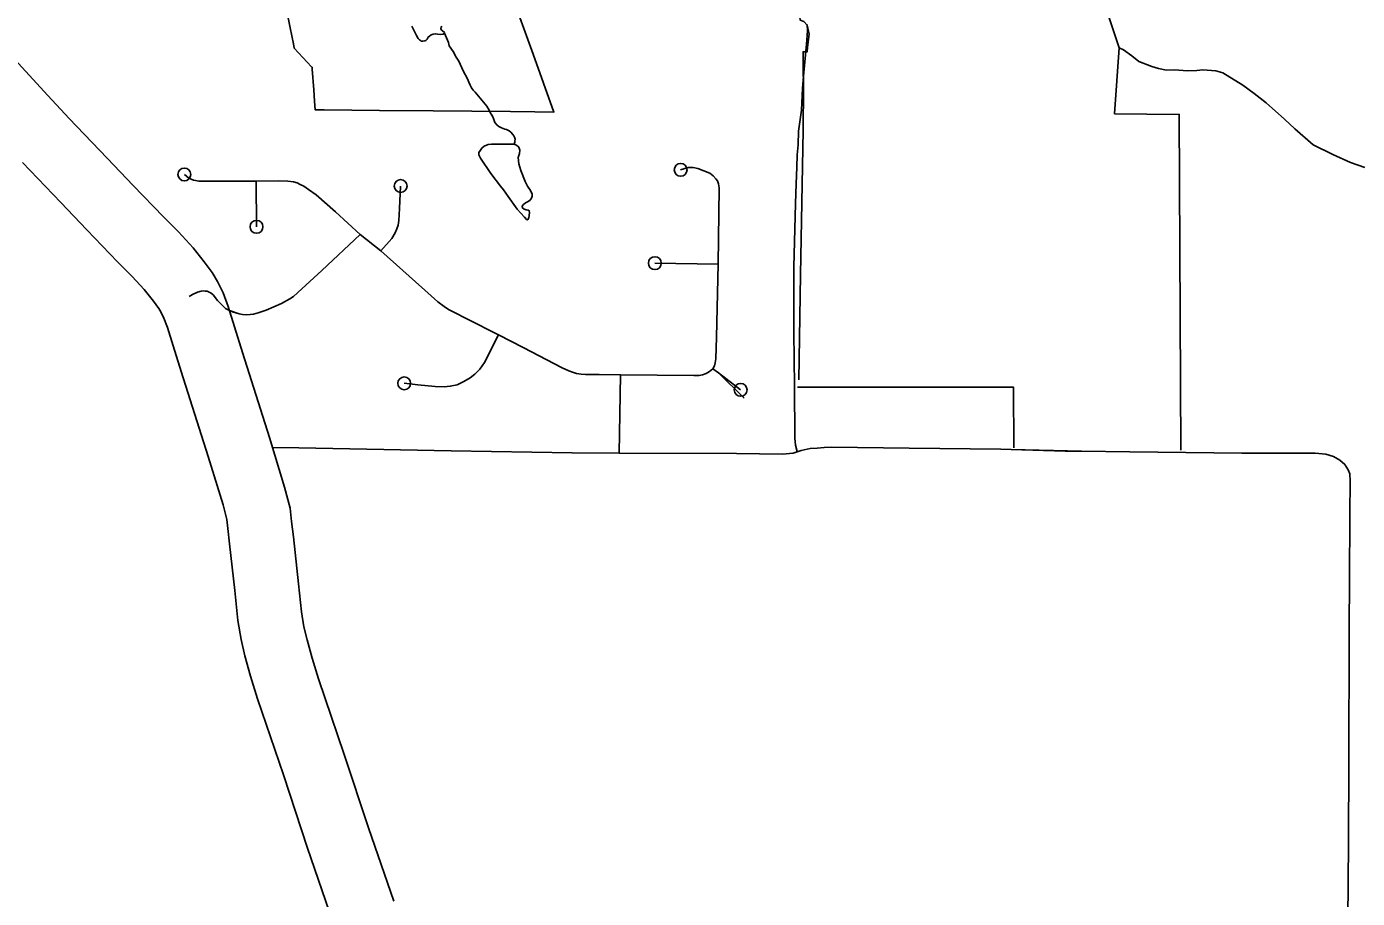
# Model space of a CAD drawing. Extents: x 670147 to 673275, y 705573 to 707613.
# Drawn here: x 671245.2 to 671348.9, y 706147.5 to 706215.4 of the extents above; entities that cross this region are included whole.
import ezdxf

# ---------------------------------------------------------------- set-up
doc = ezdxf.new("R2010")
doc.units = 0
for name, color, linetype in [('10', 7, 'Continuous'), ('31', 7, 'Continuous'), ('32', 7, 'Continuous'), ('33', 7, 'Continuous'), ('34', 7, 'Continuous'), ('35', 7, 'Continuous'), ('6', 7, 'Continuous')]:
    doc.layers.add(name, color=color, linetype=linetype)

msp = doc.modelspace()

# ---------------------------------------------------------------- linework, layer by layer
at = {"layer": '10'}
for points in [[(671273.86, 706147.25), (671271.88, 706152.98), (671270, 706158.68), (671267.99, 706164.58), (671267.49, 706166.18), (671267.1, 706167.61), (671266.86, 706168.63), (671266.67, 706169.79), (671266.44, 706171.98), (671266.03, 706175.65), (671265.89, 706176.83), (671265.79, 706177.88), (671265.35, 706179.51), (671264.16, 706183.38), (671262.06, 706190.01), (671261.44, 706192), (671260.95, 706193.59), (671260.55, 706194.64), (671260.13, 706195.54), (671259.71, 706196.23), (671259.09, 706197.06), (671258.22, 706198.15), (671257.09, 706199.39), (671255.9, 706200.57), (671253.55, 706203.01), (671251.53, 706205.13), (671248.55, 706208.23), (671246.91, 706210.01), (671242, 706215.34)], [(671244.92, 706204.8), (671247.91, 706201.68), (671249.94, 706199.55), (671252.33, 706197.07), (671253.47, 706195.93), (671254.41, 706194.9), (671255.14, 706193.99), (671255.56, 706193.43), (671255.71, 706193.18), (671255.95, 706192.68), (671256.22, 706191.96), (671256.66, 706190.53), (671257.29, 706188.51), (671259.39, 706181.89), (671260.55, 706178.13), (671260.85, 706176.98), (671260.92, 706176.3), (671261.06, 706175.09), (671261.46, 706171.45), (671261.71, 706169.12), (671261.96, 706167.64), (671262.26, 706166.38), (671262.69, 706164.78), (671263.24, 706163.02), (671265.26, 706157.1), (671267.14, 706151.38), (671269.12, 706145.64)]]:
    msp.add_lwpolyline(points, dxfattribs=at)
at = {"layer": '31'}
for points in [[(671282.02, 706191.37), (671279.54, 706192.62), (671278.53, 706193.14), (671278.11, 706193.36), (671277.77, 706193.59), (671277.29, 706193.96), (671276.76, 706194.41), (671272.84, 706197.91), (671271.25, 706199.19), (671269.32, 706200.96), (671267.81, 706202.28), (671267.21, 706202.71), (671266.84, 706202.97), (671266.57, 706203.1), (671266.32, 706203.21), (671266.04, 706203.29), (671265.61, 706203.34), (671264.87, 706203.37), (671263.14, 706203.34), (671258.69, 706203.34), (671258.25, 706203.42), (671257.88, 706203.58), (671257.54, 706203.87)], [(671282.02, 706191.37), (671279.54, 706192.62), (671278.53, 706193.14), (671278.11, 706193.36), (671277.77, 706193.59), (671277.29, 706193.96), (671276.76, 706194.41), (671272.84, 706197.91), (671271.25, 706199.19), (671269.32, 706200.96), (671267.81, 706202.28), (671267.21, 706202.71), (671266.84, 706202.97), (671266.57, 706203.1), (671266.32, 706203.21), (671266.04, 706203.29), (671265.61, 706203.34), (671264.87, 706203.37), (671263.14, 706203.34), (671258.69, 706203.34), (671258.25, 706203.42), (671257.88, 706203.58), (671257.54, 706203.87)], [(671296.21, 706204.23), (671296.79, 706204.4), (671297.18, 706204.41), (671297.56, 706204.33), (671298.48, 706203.96), (671298.74, 706203.77), (671298.96, 706203.53), (671299.08, 706203.37), (671299.17, 706203.14), (671299.2, 706202.84), (671299.12, 706196.88), (671299.01, 706191.2), (671298.95, 706189.5), (671298.91, 706189.2), (671298.85, 706188.97), (671298.73, 706188.74), (671298.46, 706188.52), (671298.19, 706188.37), (671297.92, 706188.26), (671297.64, 706188.2), (671297.24, 706188.2), (671291.53, 706188.26), (671289.85, 706188.28), (671289.13, 706188.28), (671288.8, 706188.29), (671288.45, 706188.32), (671288.1, 706188.37), (671287.79, 706188.46), (671287.49, 706188.57), (671286.97, 706188.81), (671283.94, 706190.39), (671282.02, 706191.37)], [(671296.21, 706204.23), (671296.79, 706204.4), (671297.18, 706204.41), (671297.56, 706204.33), (671298.48, 706203.96), (671298.74, 706203.77), (671298.96, 706203.53), (671299.08, 706203.37), (671299.17, 706203.14), (671299.2, 706202.84), (671299.12, 706196.88), (671299.01, 706191.2), (671298.95, 706189.5), (671298.91, 706189.2), (671298.85, 706188.97), (671298.73, 706188.74), (671298.46, 706188.52), (671298.19, 706188.37), (671297.92, 706188.26), (671297.64, 706188.2), (671297.24, 706188.2), (671291.53, 706188.26), (671289.85, 706188.28), (671289.13, 706188.28), (671288.8, 706188.29), (671288.45, 706188.32), (671288.1, 706188.37), (671287.79, 706188.46), (671287.49, 706188.57), (671286.97, 706188.81), (671283.94, 706190.39), (671282.02, 706191.37)], [(671263.16, 706199.79), (671263.14, 706203.34)], [(671263.16, 706199.79), (671263.14, 706203.34)], [(671274.39, 706202.97), (671274.3, 706201.23), (671274.26, 706200.29), (671274.19, 706199.93), (671274.1, 706199.63), (671273.97, 706199.32), (671273.71, 706198.89), (671272.84, 706197.91)], [(671274.39, 706202.97), (671274.3, 706201.23), (671274.26, 706200.29), (671274.19, 706199.93), (671274.1, 706199.63), (671273.97, 706199.32), (671273.71, 706198.89), (671272.84, 706197.91)], [(671257.92, 706194.36), (671258.18, 706194.53), (671258.57, 706194.71), (671258.86, 706194.79), (671259.02, 706194.8), (671259.16, 706194.79), (671259.31, 706194.77), (671259.48, 706194.7), (671259.63, 706194.63), (671259.78, 706194.49), (671260.13, 706194.06), (671260.41, 706193.76), (671260.75, 706193.44), (671261.16, 706193.22), (671261.3, 706193.18), (671261.82, 706193.01), (671262.07, 706192.95), (671262.37, 706192.94), (671262.66, 706192.95), (671262.93, 706192.99), (671263.3, 706193.09), (671263.91, 706193.3), (671265.11, 706193.82), (671265.76, 706194.18), (671266.03, 706194.37), (671266.68, 706194.95), (671268.25, 706196.4), (671271.25, 706199.19)], [(671257.92, 706194.36), (671258.18, 706194.53), (671258.57, 706194.71), (671258.86, 706194.79), (671259.02, 706194.8), (671259.16, 706194.79), (671259.31, 706194.77), (671259.48, 706194.7), (671259.63, 706194.63), (671259.78, 706194.49), (671260.13, 706194.06), (671260.41, 706193.76), (671260.75, 706193.44), (671261.16, 706193.22), (671261.3, 706193.18), (671261.82, 706193.01), (671262.07, 706192.95), (671262.37, 706192.94), (671262.66, 706192.95), (671262.93, 706192.99), (671263.3, 706193.09), (671263.91, 706193.3), (671265.11, 706193.82), (671265.76, 706194.18), (671266.03, 706194.37), (671266.68, 706194.95), (671268.25, 706196.4), (671271.25, 706199.19)], [(671294.2, 706196.96), (671299.12, 706196.88)], [(671294.2, 706196.96), (671299.12, 706196.88)], [(671274.67, 706187.6), (671275.74, 706187.47), (671277.08, 706187.34), (671277.79, 706187.33), (671278.26, 706187.37), (671278.8, 706187.49), (671279.31, 706187.73), (671279.8, 706188.03), (671280.17, 706188.31), (671280.57, 706188.7), (671280.92, 706189.23), (671282.02, 706191.37)], [(671274.67, 706187.6), (671275.74, 706187.47), (671277.08, 706187.34), (671277.79, 706187.33), (671278.26, 706187.37), (671278.8, 706187.49), (671279.31, 706187.73), (671279.8, 706188.03), (671280.17, 706188.31), (671280.57, 706188.7), (671280.92, 706189.23), (671282.02, 706191.37)], [(671291.43, 706182.15), (671291.53, 706188.26)], [(671291.43, 706182.15), (671291.53, 706188.26)], [(671301.16, 706186.45), (671299.16, 706188.41), (671298.73, 706188.74)], [(671301.16, 706186.45), (671299.16, 706188.41), (671298.73, 706188.74)]]:
    msp.add_lwpolyline(points, dxfattribs=at)
at = {"layer": '32'}
for points in [[(671305.16, 706201.61), (671305.2, 706203.14), (671305.25, 706204.43), (671305.3, 706205.4), (671305.36, 706206.17), (671305.4, 706207.23), (671305.62, 706208.88), (671305.71, 706210.59), (671305.82, 706211.8), (671306.01, 706214.01), (671306.09, 706215.07), (671306.07, 706215.54)], [(671305.09, 706187.41), (671305.02, 706191.57), (671305.03, 706196.64), (671305.16, 706201.61)], [(671278.34, 706182.34), (671271.75, 706182.47)], [(671327.45, 706182.31), (671326.17, 706182.32), (671321.96, 706182.44)]]:
    msp.add_lwpolyline(points, dxfattribs=at)
at = {"layer": '33'}
for points in [[(671282.02, 706191.37), (671279.54, 706192.62), (671278.53, 706193.14), (671278.11, 706193.36), (671277.77, 706193.59), (671277.29, 706193.96), (671276.76, 706194.41), (671272.84, 706197.91), (671271.25, 706199.19), (671269.32, 706200.96), (671267.81, 706202.28), (671267.21, 706202.71), (671266.84, 706202.97), (671266.57, 706203.1), (671266.32, 706203.21), (671266.04, 706203.29), (671265.61, 706203.34), (671264.87, 706203.37), (671263.14, 706203.34), (671258.69, 706203.34), (671258.25, 706203.42), (671257.88, 706203.58), (671257.54, 706203.87)], [(671296.21, 706204.23), (671296.79, 706204.4), (671297.18, 706204.41), (671297.56, 706204.33), (671298.48, 706203.96), (671298.74, 706203.77), (671298.96, 706203.53), (671299.08, 706203.37), (671299.17, 706203.14), (671299.2, 706202.84), (671299.12, 706196.88), (671299.01, 706191.2), (671298.95, 706189.5), (671298.91, 706189.2), (671298.85, 706188.97), (671298.73, 706188.74), (671298.46, 706188.52), (671298.19, 706188.37), (671297.92, 706188.26), (671297.64, 706188.2), (671297.24, 706188.2), (671291.53, 706188.26), (671289.85, 706188.28), (671289.13, 706188.28), (671288.8, 706188.29), (671288.45, 706188.32), (671288.1, 706188.37), (671287.79, 706188.46), (671287.49, 706188.57), (671286.97, 706188.81), (671283.94, 706190.39), (671282.02, 706191.37)], [(671263.14, 706203.34), (671263.16, 706199.79)], [(671274.39, 706202.97), (671274.3, 706201.23), (671274.26, 706200.29), (671274.19, 706199.93), (671274.1, 706199.63), (671273.97, 706199.32), (671273.71, 706198.89), (671272.84, 706197.91)], [(671271.25, 706199.19), (671268.25, 706196.4), (671266.68, 706194.95), (671266.03, 706194.37), (671265.76, 706194.18), (671265.11, 706193.82), (671263.91, 706193.3), (671263.3, 706193.09), (671262.93, 706192.99), (671262.66, 706192.95), (671262.37, 706192.94), (671262.07, 706192.95), (671261.82, 706193.01), (671261.05, 706193.26)], [(671294.2, 706196.96), (671299.12, 706196.88)], [(671274.67, 706187.6), (671275.74, 706187.47), (671277.08, 706187.34), (671277.79, 706187.33), (671278.26, 706187.37), (671278.8, 706187.49), (671279.31, 706187.73), (671279.8, 706188.03), (671280.17, 706188.31), (671280.57, 706188.7), (671280.92, 706189.23), (671282.02, 706191.37)], [(671291.53, 706188.26), (671291.43, 706182.15)], [(671298.73, 706188.74), (671299.16, 706188.41), (671300.88, 706187.09)], [(671264.4, 706182.6), (671266.47, 706182.57), (671271.75, 706182.47), (671278.34, 706182.34)], [(671278.34, 706182.34), (671287.76, 706182.18), (671291.43, 706182.15)], [(671291.43, 706182.15), (671300.57, 706182.12), (671304.14, 706182.07), (671304.98, 706182.15), (671305.3, 706182.25), (671305.61, 706182.36), (671306.31, 706182.51), (671306.85, 706182.56), (671307.38, 706182.61), (671308, 706182.63), (671314.02, 706182.56), (671321.17, 706182.46), (671321.96, 706182.44)], [(671321.96, 706182.44), (671327.45, 706182.31), (671331.2, 706182.26), (671339.95, 706182.17), (671345.64, 706182.17), (671346.47, 706182.08), (671347.07, 706181.9), (671347.58, 706181.61), (671347.96, 706181.28), (671348.22, 706180.87), (671348.35, 706180.55), (671348.39, 706179.98), (671348.35, 706177.42), (671348.32, 706172.19), (671348.3, 706168.62), (671348.28, 706157.37), (671348.21, 706147.87), (671348.15, 706144.22), (671348.14, 706137.79), (671348.08, 706132.03)]]:
    msp.add_lwpolyline(points, dxfattribs=at)
for centre in [(671296.21, 706204.23), (671257.54, 706203.87), (671274.39, 706202.97), (671263.16, 706199.79), (671294.2, 706196.96), (671274.67, 706187.6), (671300.88, 706187.09)]:
    msp.add_circle(centre, 0.5, dxfattribs=at)
at = {"layer": '34'}
msp.add_lwpolyline([(671305.29, 706182.29), (671305.17, 706182.79), (671305.11, 706183.33), (671305.09, 706187.41)], dxfattribs=at)
at = {"layer": '35'}
for points in [[(671305.65, 706226.82), (671313.01, 706225.95), (671317.01, 706223.33), (671320.63, 706222.4), (671327.44, 706219.62), (671329.2, 706217.23), (671330.37, 706213.73)], [(671277.59, 706215.42), (671277.55, 706215.34), (671277.53, 706215.23), (671277.57, 706215.12), (671277.65, 706215.07), (671277.81, 706214.92), (671277.81, 706214.88), (671277.71, 706214.79), (671277.49, 706214.77), (671277.27, 706214.8), (671277.09, 706214.83), (671276.93, 706214.8), (671276.76, 706214.75), (671276.63, 706214.65), (671276.54, 706214.57), (671276.45, 706214.42), (671276.36, 706214.31), (671276.28, 706214.27), (671276.13, 706214.25), (671275.99, 706214.26), (671275.94, 706214.31), (671275.86, 706214.35), (671275.75, 706214.46), (671275.63, 706214.69), (671275.45, 706215.06), (671275.26, 706215.43)], [(671277.81, 706214.88), (671278.12, 706214.14), (671278.18, 706213.89), (671278.49, 706213.45), (671278.73, 706213), (671278.92, 706212.69), (671279.26, 706211.95), (671279.59, 706211.32), (671279.7, 706211.06), (671279.8, 706210.82), (671279.92, 706210.62), (671280.04, 706210.43), (671280.2, 706210.27), (671281.12, 706209.18), (671281.3, 706208.87), (671281.38, 706208.69), (671281.57, 706208.35), (671281.64, 706208.16), (671281.73, 706207.91), (671281.9, 706207.7), (671282.05, 706207.6), (671282.25, 706207.5), (671282.5, 706207.41), (671282.64, 706207.37), (671282.85, 706207.26), (671282.98, 706207.16), (671283.14, 706206.97), (671283.22, 706206.88), (671283.26, 706206.77), (671283.31, 706206.61), (671283.29, 706206.47), (671283.29, 706206.38), (671283.23, 706206.23)], [(671349.51, 706204.4), (671348.4, 706204.8), (671347.02, 706205.42), (671345.5, 706206.17), (671344.06, 706207.42), (671343.26, 706208.17), (671341.84, 706209.46), (671340.91, 706210.17), (671340.02, 706210.83), (671338.46, 706211.79), (671337.91, 706211.94), (671336.91, 706212.03), (671336.42, 706211.96), (671335.69, 706211.94), (671334.72, 706212.01), (671334.07, 706211.99), (671333.45, 706212.12), (671332.92, 706212.27), (671331.92, 706212.67), (671331.37, 706213.12), (671330.72, 706213.59), (671330.37, 706213.73)], [(671282.17, 706202.96), (671281.42, 706203.95), (671280.62, 706205.15), (671280.49, 706205.4), (671280.49, 706205.59), (671280.61, 706205.77), (671280.71, 706205.92), (671280.91, 706206.08), (671281.2, 706206.21), (671281.46, 706206.23), (671282.51, 706206.24), (671283.13, 706206.22), (671283.23, 706206.23), (671283.28, 706206.21), (671283.42, 706206.16), (671283.6, 706205.99), (671283.67, 706205.75), (671283.65, 706205.5), (671283.56, 706205.2), (671283.61, 706204.7), (671283.76, 706204.17)], [(671283.76, 706204.17), (671284.09, 706203.32), (671284.27, 706202.95), (671284.52, 706202.61), (671284.63, 706202.33), (671284.65, 706202.19), (671284.6, 706202.01), (671284.45, 706201.85), (671284.23, 706201.72), (671284.11, 706201.65), (671283.97, 706201.53), (671283.86, 706201.39), (671283.87, 706201.3), (671284.01, 706201.16), (671284.18, 706201.11), (671284.33, 706201.09), (671284.41, 706201.04), (671284.44, 706200.91), (671284.41, 706200.67), (671284.39, 706200.48), (671284.31, 706200.35), (671284.27, 706200.33), (671284.2, 706200.36), (671284.04, 706200.53), (671283.47, 706201.17), (671282.77, 706202.16), (671282.41, 706202.66), (671282.17, 706202.96)]]:
    msp.add_lwpolyline(points, dxfattribs=at)
at = {"layer": '6'}
for points in [[(671265.4, 706217.24), (671265.79, 706215.28), (671266.03, 706214.04), (671266.1, 706213.7), (671267.45, 706212.26), (671267.48, 706212.23), (671267.49, 706212.22), (671267.49, 706212.16), (671267.5, 706212.06), (671267.62, 706210.45), (671267.68, 706209.57), (671267.73, 706208.91), (671268.42, 706208.9), (671272.74, 706208.86), (671276.93, 706208.82), (671282.95, 706208.77), (671284.85, 706208.75), (671286.33, 706208.73), (671284.72, 706213.24), (671282.42, 706219.56)], [(671305.41, 706187.88), (671305.56, 706196.04), (671305.75, 706207.31), (671305.77, 706210.59), (671305.76, 706212.37), (671305.75, 706213.43), (671306.07, 706213.43), (671306.1, 706213.78), (671306.22, 706214.81), (671306.08, 706215.49), (671305.8, 706215.79), (671305.53, 706215.89), (671305.46, 706216.4), (671305.04, 706216.57), (671304.29, 706216.74), (671303.19, 706216.99), (671302.66, 706217.12), (671301.55, 706217.44), (671300.23, 706217.82), (671299.69, 706217.98), (671299.07, 706218.16), (671298.76, 706218.29), (671298.13, 706218.67)], [(671330.37, 706213.73), (671330.02, 706208.6), (671335.06, 706208.55), (671335.18, 706182.4)], [(671322.16, 706182.57), (671322.15, 706187.29), (671305.32, 706187.31)]]:
    msp.add_lwpolyline(points, dxfattribs=at)

doc.saveas('drawing.dxf')
